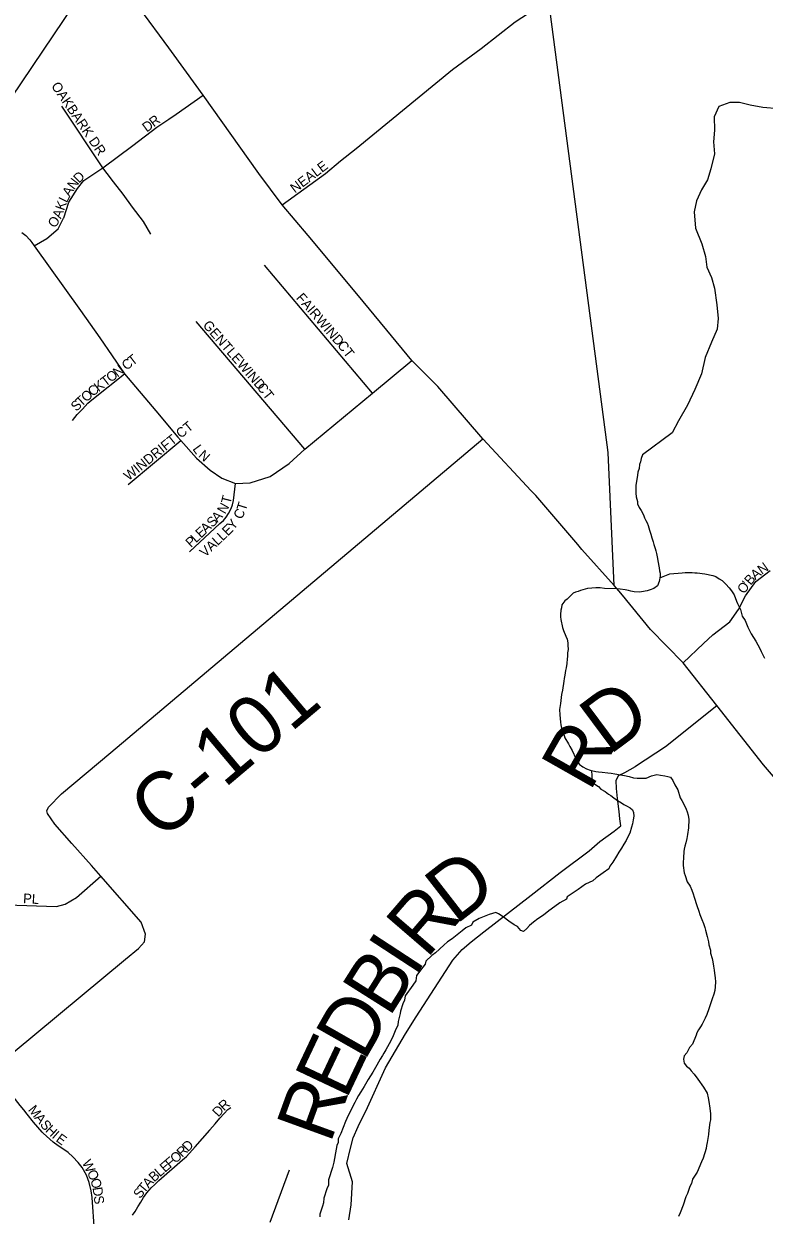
# Model space of a CAD drawing. Extents: x 1310247 to 1664935, y 235267 to 584339.
# Drawn here: x 1476466 to 1480270, y 456012 to 462134 of the extents above; entities that cross this region are included whole.
import ezdxf

# ---------------------------------------------------------------- set-up
doc = ezdxf.new("R2010")
doc.units = 0
for name, color, linetype in [('GM_X_Corporation', 7, 'Continuous'), ('GM_X_County_Road', 7, 'Continuous'), ('GM_X_County_Road_Text', 7, 'Continuous'), ('GM_X_Minor_River', 7, 'Continuous'), ('GM_X_State_Route', 7, 'Continuous'), ('GM_X_Township', 7, 'Continuous'), ('GM_X_Township_Road', 7, 'Continuous'), ('GM_X_Township_Road_Text', 7, 'Continuous'), ('GM_X_Township_Subdivision', 7, 'Continuous'), ('GM_X_Township_Subdivision_Text', 7, 'Continuous')]:
    doc.layers.add(name, color=color, linetype=linetype)

msp = doc.modelspace()

# ---------------------------------------------------------------- linework, layer by layer
at = {"layer": 'GM_X_Corporation'}
msp.add_lwpolyline([(1476833.9, 462398.9), (1476071.5, 461268.6), (1475466, 461139.9), (1474804.5, 461221.1), (1474752.5, 460478.1), (1474156.6, 460117.9), (1472459.8, 460481.2), (1472761.5, 461139.3), (1472731.3, 461151), (1472818.1, 461377.2), (1472821.5, 461435.1), (1471691.9, 461437), (1472034.1, 461874), (1471399.1, 462374.6)], dxfattribs=at)
at = {"layer": 'GM_X_County_Road'}
msp.add_lwpolyline([(1474648.5, 455407.3), (1475136.6, 455811.5), (1475310.7, 455954.9), (1475548.4, 456155), (1476052.6, 456553.5), (1476298.8, 456755.5), (1476988, 457328.2), (1477055.3, 457382.1), (1477085.6, 457416.9), (1477091.2, 457456.2), (1477069.9, 457518), (1476862.3, 457754), (1476813.1, 457810), (1476713.3, 457922.1), (1476625.3, 458021), (1476587.7, 458075.7), (1476584, 458089.8), (1476592.3, 458109.6), (1476659, 458177.1), (1476913.8, 458390.4), (1478824.3, 460001.2)], dxfattribs=at)
at = {"layer": 'GM_X_Minor_River'}
for points in [[(1480343.5, 461697.1), (1480263.5, 461704.8), (1480197.6, 461716.1), (1480143.8, 461729.3), (1480093.7, 461730.3), (1480037.1, 461709.4), (1480013.9, 461655.8), (1480014.4, 461587.6), (1480009.1, 461527.6), (1480015.8, 461465.3), (1479996.2, 461389.6), (1479978.9, 461331.8), (1479947.7, 461280.3), (1479922.5, 461224.7), (1479911.2, 461168.8), (1479917.5, 461084.5), (1479949.8, 461003.7), (1479968.5, 460939.2), (1479975.3, 460882.9), (1480000.2, 460830.3), (1480015.1, 460775.8), (1480027.3, 460689.4), (1480033.8, 460619.1), (1480028.7, 460565.1), (1479999.1, 460497.6), (1479967.4, 460420), (1479947.6, 460336.3), (1479913.8, 460254.8), (1479876, 460175.4), (1479830.1, 460094.2), (1479796.7, 460032.7), (1479645.4, 459919)], [(1479645.4, 459919), (1479638.9, 459901.2), (1479634.4, 459883.2), (1479630.1, 459869.3), (1479627.5, 459849.4), (1479621, 459829.5), (1479618.7, 459815.6), (1479611.3, 459761.7), (1479610.2, 459721.6), (1479611.8, 459703.6), (1479619.2, 459679.3), (1479618.9, 459667.3), (1479628.5, 459649), (1479638.1, 459632.8), (1479649.5, 459610.4), (1479655.2, 459596.3), (1479662.9, 459582), (1479668.6, 459569.9), (1479674.2, 459555.7), (1479681.6, 459531.5), (1479687.1, 459511.3), (1479692.7, 459493.1), (1479700.2, 459472.9), (1479703.8, 459458.8), (1479709.3, 459438.6), (1479713, 459426.5), (1479716.7, 459412.4), (1479722, 459386.2), (1479723.7, 459374.1), (1479730.8, 459337.9), (1479732.5, 459323.8), (1479736.2, 459311.7), (1479735.8, 459295.7), (1479731.1, 459267.8), (1479722.5, 459246), (1479704.1, 459232.4), (1479683.9, 459225), (1479669.7, 459221.3), (1479639.5, 459216.1), (1479627.4, 459214.4), (1479601.4, 459215.1), (1479585.4, 459219.5), (1479573.5, 459221.8), (1479555.5, 459226.3), (1479529.5, 459229), (1479513.5, 459231.4), (1479449.4, 459233.1), (1479427.4, 459235.7), (1479405.4, 459236.2), (1479385.3, 459234.8), (1479363.2, 459233.3), (1479326.8, 459222.3), (1479314.6, 459216.6), (1479300.5, 459213), (1479288.4, 459209.3), (1479278, 459197.5), (1479257.5, 459178), (1479245.2, 459168.3), (1479230.7, 459148.7), (1479228.3, 459132.7), (1479226, 459120.8), (1479223.4, 459098.8), (1479223.1, 459086.8), (1479224.7, 459072.7), (1479233.7, 459032.4), (1479239.3, 459016.2), (1479250.7, 458987.9), (1479258.3, 458971.7), (1479261.8, 458953.6), (1479261.5, 458941.5), (1479263, 458919.5), (1479260.5, 458901.5), (1479260, 458883.5), (1479257.7, 458871.5), (1479257.1, 458847.5), (1479252.5, 458825.6), (1479250.2, 458811.6), (1479245.6, 458787.7), (1479243.1, 458769.8), (1479240.7, 458755.8), (1479233.6, 458709.9), (1479229, 458688), (1479223.8, 458642.1), (1479219, 458610.2), (1479220.3, 458584.1), (1479221.8, 458564), (1479223.4, 458545.9), (1479225, 458531.9), (1479232.2, 458499.6), (1479241.7, 458477.4), (1479245.4, 458465.2), (1479264.7, 458434.7), (1479272.3, 458420.5), (1479283.8, 458400.1), (1479302.9, 458359.6), (1479314.5, 458343.3), (1479320.1, 458329.1), (1479337.9, 458316.6), (1479357.6, 458306.1), (1479375.5, 458299.6), (1479405.4, 458292.8)], [(1479734.5, 459288), (1479786.2, 459308.4), (1479848.5, 459312.8), (1479864.6, 459314.4), (1479900.7, 459315.4), (1479914.7, 459313.1), (1479926.7, 459312.8), (1479964.7, 459307.8), (1480006.6, 459298.6), (1480022.5, 459294.2), (1480038.2, 459281.8), (1480054.1, 459273.4), (1480073.7, 459254.8), (1480091.2, 459236.3), (1480102.9, 459220), (1480116.4, 459199.6), (1480127.6, 459167.3), (1480133.3, 459155.1), (1480148.6, 459124.7), (1480157.7, 459090.4), (1480173.2, 459067.9), (1480186.3, 459033.5), (1480203.5, 458999), (1480226.7, 458962.4), (1480247.7, 458923.8), (1480255.4, 458909.5), (1480272.6, 458875)], [(1479382.2, 458298.1), (1479386.1, 458243.2), (1479395.8, 458231), (1479419.5, 458214.3), (1479431.2, 458202), (1479452.9, 458189.4), (1479470.6, 458174.9), (1479482.5, 458168.6), (1479498.2, 458156.2), (1479515.9, 458143.7), (1479537.7, 458131.1), (1479549.5, 458122.8), (1479563.4, 458116.4), (1479581.2, 458105.9), (1479592.9, 458095.6), (1479598.6, 458081.4), (1479600.1, 458063.4), (1479597.6, 458043.4), (1479593.1, 458023.5), (1479588.6, 458005.6), (1479579.9, 457975.8), (1479571.4, 457960), (1479560.9, 457938.2), (1479548.3, 457918.5), (1479537.8, 457898.7), (1479523.2, 457877.1), (1479510.7, 457857.4), (1479491.8, 457825.8), (1479477.3, 457806.2), (1479472.9, 457792.3), (1479442.3, 457771), (1479407.6, 457745.9), (1479389.1, 457730.4), (1479352.6, 457713.3), (1479313.8, 457686.3), (1479258.7, 457647.6), (1479254.4, 457635.7), (1479219.8, 457616.6), (1479195.3, 457599.2), (1479164.6, 457576), (1479136, 457554.7), (1479107.4, 457535.4), (1479084.9, 457518), (1479064.4, 457500.5), (1479050, 457484.8), (1479033.5, 457469.2), (1479019.6, 457475.6), (1479002.1, 457496.1), (1478986.3, 457504.5), (1478958.7, 457523.3), (1478929.2, 457546.1), (1478905.5, 457560.7), (1478891.6, 457567.1), (1478857.3, 457558), (1478806.6, 457537.3), (1478774.1, 457518.1), (1478765.6, 457502.3), (1478737.2, 457489), (1478718.8, 457473.5), (1478667.6, 457432.8), (1478643.2, 457417.4), (1478624.7, 457399.8), (1478581.5, 457360.9), (1478563.2, 457347.4), (1478532.3, 457318.1), (1478527.9, 457302.2), (1478515.5, 457286.5), (1478484.3, 457243.3), (1478479.6, 457217.3), (1478465, 457193.7), (1478425.5, 457138.6), (1478422.9, 457116.7), (1478414.4, 457098.9), (1478401.5, 457061.1), (1478399.1, 457049.2), (1478390.1, 457007.4), (1478387.6, 456989.4), (1478374.8, 456959.7), (1478359.9, 456926), (1478343, 456892.4), (1478326.2, 456862.8), (1478315.7, 456845.1), (1478309.4, 456833.2), (1478296.9, 456813.5), (1478280.1, 456783.9), (1478259.1, 456746.4), (1478236.1, 456708.9), (1478215.1, 456673.4), (1478198.4, 456645.8), (1478185.9, 456628.1), (1478175.4, 456608.4), (1478166.9, 456590.5), (1478154.3, 456568.8), (1478145.8, 456551), (1478133.1, 456525.3), (1478118.3, 456493.7), (1478094.7, 456432.2), (1478081.9, 456404.5)], [(1479405.4, 458292.8), (1479419.4, 458290.4), (1479437.4, 458288), (1479467.4, 458285.2), (1479483.4, 458282.8), (1479503.4, 458280.2), (1479531.3, 458275.5), (1479553.3, 458270.9), (1479577.2, 458266.3), (1479599.1, 458259.7), (1479617.1, 458257.2), (1479643.2, 458258.5), (1479663.3, 458258), (1479691.6, 458269.3), (1479705.7, 458272.9), (1479717.9, 458276.6), (1479737.9, 458274.1), (1479759.8, 458269.5), (1479775.8, 458267.1), (1479789.7, 458262.7), (1479801.3, 458246.4), (1479810.8, 458224.1), (1479826.2, 458197.7), (1479839.2, 458157.3), (1479846.8, 458143), (1479860.2, 458116.6), (1479869.8, 458098.4), (1479875.4, 458084.2), (1479879, 458068.1), (1479882.5, 458046), (1479881.3, 458001.9), (1479876.5, 457968), (1479872, 457948.1), (1479867.4, 457926.2), (1479862.9, 457908.3), (1479858.5, 457892.4), (1479858.2, 457880.3), (1479855.4, 457848.4), (1479854.8, 457824.3), (1479854.4, 457808.3), (1479859.5, 457772.1), (1479865.1, 457758), (1479874.3, 457725.7), (1479889.8, 457703.2), (1479899.3, 457683), (1479904.8, 457662.8), (1479910.4, 457646.6), (1479923.4, 457604.2), (1479934.6, 457573.9), (1479940.2, 457557.7), (1479949.6, 457531.4), (1479959.1, 457511.1), (1479964.6, 457491), (1479968.2, 457476.9), (1479977.5, 457444.6), (1479984.8, 457416.3), (1479986.4, 457402.3), (1479993.7, 457374), (1479995.3, 457358), (1480002.7, 457331.7), (1480006.2, 457313.6), (1480009.7, 457291.5), (1480013.2, 457271.4), (1480014.8, 457255.3), (1480018.1, 457231.2), (1480019.6, 457211.1), (1480019, 457185.1), (1480016.5, 457167.1), (1480012, 457147.2), (1480003.4, 457123.4), (1479986, 457071.8), (1479975.3, 457044), (1479966.8, 457024.2), (1479958.3, 457008.4), (1479952, 456994.5), (1479943.6, 456980.7), (1479933.2, 456965), (1479924.7, 456949.2), (1479920.4, 456937.3), (1479901.2, 456891.7), (1479886.7, 456874.1), (1479872, 456846.4), (1479859.6, 456830.7), (1479855.1, 456814.8), (1479858.6, 456792.7), (1479870.3, 456778.3), (1479884, 456768), (1479895.7, 456753.6), (1479911.3, 456737.2), (1479928.7, 456710.7), (1479957.7, 456669.9), (1479977, 456639.3), (1479982.4, 456615.2), (1479986, 456597), (1479991.1, 456562.8), (1479992.7, 456546.8), (1479994.4, 456534.7), (1479993.6, 456502.7), (1479991.2, 456488.7), (1479986.2, 456448.8), (1479983.6, 456426.8)], [(1478081.9, 456404.5), (1478081.5, 456386.5), (1478075, 456370.6), (1478070.5, 456350.7), (1478058.8, 456284.9), (1478052.1, 456257), (1478032.4, 456193.5), (1478031.8, 456167.4), (1478023.2, 456147.6), (1478008, 456100), (1478005.4, 456076), (1478000.9, 456058.1), (1477987.9, 456018.3), (1477987.5, 456004.3)], [(1479983.6, 456426.8), (1479978.9, 456396.9), (1479976.6, 456385), (1479974.2, 456371), (1479971.8, 456355), (1479956.5, 456305.4), (1479948, 456285.6), (1479926.6, 456234), (1479901.6, 456196.6), (1479897, 456174.7), (1479888.6, 456158.9), (1479875.7, 456123.2), (1479867.2, 456107.4), (1479854.1, 456063.7), (1479839, 456024), (1479830.6, 456006.2)]]:
    msp.add_lwpolyline(points, dxfattribs=at)
at = {"layer": 'GM_X_State_Route'}
for points in [[(1479073.4, 459734.5), (1478824.3, 460001.2), (1478593.7, 460270), (1478460.3, 460403.5), (1478330.7, 460560.5), (1478177.1, 460746.4), (1477926.5, 461047.2), (1477792.9, 461203.4), (1477674.5, 461365.4), (1477388.1, 461766.9), (1477302.3, 461885), (1477210.4, 462010.7), (1477061.4, 462213.4), (1476934.2, 462402.5), (1476823.2, 462537.6)], [(1479312.4, 459458.9), (1479096.5, 459709.7), (1479073.4, 459734.5)], [(1480453.6, 458108.4), (1480267.5, 458326.1), (1480027.5, 458631.2), (1479853.2, 458850.8), (1479685.6, 459022), (1479541.6, 459198.4), (1479523.5, 459220.5), (1479498.9, 459248.1), (1479334.1, 459433.6), (1479312.4, 459458.9)]]:
    msp.add_lwpolyline(points, dxfattribs=at)
at = {"layer": 'GM_X_Township'}
msp.add_lwpolyline([(1480453.6, 458108.4), (1480267.6, 458326.1), (1480027.5, 458631.2), (1479853.2, 458850.8), (1479685.6, 459022), (1479541.6, 459198.4), (1479523.5, 459220.5), (1479499, 459248.1), (1479467.8, 459931), (1479163.1, 462249.6)], dxfattribs=at)
msp.add_lwpolyline([(1480453.6, 458108.4), (1480267.6, 458326.1), (1480027.5, 458631.2), (1479853.2, 458850.8), (1479685.6, 459022), (1479541.6, 459198.4), (1479523.5, 459220.5), (1479499, 459248.1), (1479467.8, 459931), (1479163.1, 462249.6)], dxfattribs=at)
at = {"layer": 'GM_X_Township_Road'}
for points in [[(1479608.9, 458318.5), (1479609.6, 458319), (1479762.4, 458419.8), (1480027.5, 458631.2)], [(1478205.1, 456511), (1478223.2, 456547.2), (1478324, 456770), (1478426.5, 456944), (1478481.8, 457031.8), (1478670.4, 457322.9), (1478719.2, 457377.4), (1478763.9, 457416.4), (1478829.8, 457467.7), (1479072.9, 457656.3), (1479222.5, 457773.4), (1479370.5, 457884), (1479426.6, 457932.7), (1479499, 457984.8), (1479534, 458013.2), (1479528.3, 458049), (1479525, 458086.4), (1479516.9, 458153.1), (1479512, 458205.1), (1479510.4, 458245.8), (1479521.8, 458271.8), (1479554.3, 458286.5), (1479608.9, 458318.5)], [(1478135.5, 455987.9), (1478148.7, 456065.8), (1478154.7, 456183.8), (1478126.5, 456278.1), (1478145.2, 456356.1), (1478159, 456409), (1478183.4, 456467.5), (1478205.1, 456511)]]:
    msp.add_lwpolyline(points, dxfattribs=at)
at = {"layer": 'GM_X_Township_Subdivision'}
for points in [[(1477792.9, 461203.4), (1478015.9, 461364.6), (1478092.8, 461429.5), (1478173.8, 461494.2), (1478669.3, 461899.6), (1478816.5, 462007.6), (1478991.6, 462144.8), (1479059.1, 462189.2), (1479093.5, 462214.2), (1479163.1, 462249.6), (1479185.9, 462261.2), (1479200.9, 462270.1)], [(1477210.5, 461643.5), (1477249.1, 461669.9), (1477388.1, 461766.9)], [(1477118.1, 461052.8), (1477081.2, 461118.3), (1477024.3, 461192.7), (1476975.9, 461259.5), (1476927.4, 461321.4), (1476894.8, 461364.9), (1476872.7, 461394), (1476661.7, 461711)], [(1476671.8, 461137.9), (1476698, 461217.9), (1476741.5, 461288), (1476775.3, 461329.1), (1476872.7, 461394), (1477026.7, 461508), (1477150, 461602.2), (1477210.5, 461643.5)], [(1476519.1, 460993.1), (1476584.8, 461031.4), (1476642.4, 461080.1), (1476670.8, 461135), (1476671.8, 461137.9)], [(1476456.4, 461061.2), (1476476.1, 461046), (1476497.6, 461024.1), (1476507.9, 461010.8), (1476519.1, 460993.1), (1476757.4, 460660.8), (1476857.5, 460521.1), (1476983.2, 460335.7), (1477145.1, 460144.7), (1477257.8, 460010.1), (1477273.3, 459992.5), (1477354, 459901.6), (1477423.1, 459840.2), (1477482.7, 459798.8), (1477553.6, 459772.5), (1477628.6, 459774.9), (1477732.5, 459808.8), (1477829.2, 459874), (1477910.8, 459948.2), (1478258.1, 460236.7), (1478460.3, 460403.5)], [(1478258.1, 460236.7), (1477702.8, 460894.1)], [(1477910.8, 459948.2), (1477351.5, 460603.7)], [(1476716.8, 460096.3), (1476739.4, 460127.2), (1476767, 460154.8), (1476795.4, 460184.1), (1476816.2, 460202.4), (1476983.2, 460335.7)], [(1477001.9, 459766.1), (1477273.3, 459992.5)], [(1477317.5, 459421.1), (1477473.3, 459566.3), (1477491.3, 459582.2), (1477505.1, 459599.5), (1477517.4, 459617.7), (1477531.2, 459643.4), (1477538.6, 459662.6), (1477542.8, 459684.2), (1477553.6, 459772.5)], [(1479853.2, 458850.8), (1479958.8, 458949.1), (1480007.1, 458993.7), (1480093.6, 459062), (1480139.1, 459124), (1480173.7, 459195), (1480226.6, 459267.8), (1480301.2, 459324.3)], [(1476213.9, 457509.5), (1476276.3, 457563.3), (1476343, 457600.9), (1476379.6, 457607.4), (1476633.6, 457597.7), (1476678.7, 457610.6), (1476736.8, 457644), (1476862.3, 457754)], [(1476828.5, 455932.7), (1476816.5, 456103.4), (1476812.4, 456138.2), (1476802.4, 456180.1), (1476787.9, 456217.4), (1476765.1, 456257.4), (1476745.1, 456283.8), (1476718.7, 456312.9), (1476694.2, 456334.7), (1476667.3, 456354.1), (1476643.2, 456368.4), (1476617.7, 456387.5), (1476565.9, 456433.9), (1476560.8, 456439.7), (1476516.2, 456489.9), (1476483, 456531.3), (1476465.6, 456552.9), (1476447.4, 456576.1), (1476342.4, 456708.3), (1476341.1, 456709.8), (1476298.8, 456755.5)], [(1477024.4, 456011.8), (1477038, 456030.9), (1477052.7, 456055), (1477067.2, 456080), (1477081.7, 456102.8), (1477099, 456126.4), (1477120.8, 456152.8), (1477139, 456170.1), (1477159.6, 456189.7), (1477282.2, 456296.8), (1477302.8, 456313.8), (1477347.3, 456362.9), (1477421.2, 456449.4), (1477421.8, 456450.1), (1477449.4, 456481.7), (1477473.9, 456510.5), (1477495.2, 456535.5), (1477514.5, 456555), (1477530.3, 456565.4)], [(1477732.5, 455976.7), (1477830.6, 456245.1)]]:
    msp.add_lwpolyline(points, dxfattribs=at)

# ---------------------------------------------------------------- texts
at = {"layer": 'GM_X_County_Road_Text'}
msp.add_text('C-101', height=300, rotation=40.15197, dxfattribs=at).set_placement((1477173.2, 457929.7))
at = {"layer": 'GM_X_Township_Road_Text'}
for s, rotation, p in [('D', 36.62729, (1479473.2, 458372.6)), ('R', 60.45068, (1479373.4, 458182.8)), ('D', 37.836, (1478684.4, 457501.2)), ('R', 49.25943, (1478535, 457325.4)), ('I', 56.82953, (1478473.9, 457230.6)), ('B', 57.71619, (1478343, 457023.3)), ('D', 60.37078, (1478214.3, 456797)), ('E', 64.71721, (1478121.3, 456599.4)), ('R', 70.03323, (1478040, 456374.6))]:
    msp.add_text(s, height=300, rotation=rotation, dxfattribs=at).set_placement(p)
at = {"layer": 'GM_X_Township_Subdivision_Text'}
for s, rotation, p in [('OAKBARK DR', 304.21674, (1476604.8, 461814.6)), ('R', 37.52079, (1477134, 461601.6)), ('D', 36.24913, (1477097.6, 461574.9)), ('NEALE', 37.11767, (1477858.7, 461262.2)), ('N', 53.10825, (1476724.3, 461278.4)), ('D', 43.97973, (1476749.4, 461312.1)), ('A', 58.52277, (1476702.1, 461242)), ('K', 70.42487, (1476672.9, 461171.4)), ('L', 63.64267, (1476687, 461211.4)), ('A', 69.20033, (1476656.8, 461129.2)), ('O', 55.78863, (1476626.2, 461081.5)), ('FAIRWIND', 310.87468, (1477862.5, 460724.2)), ('GENTLEWIND', 311.06856, (1477382.9, 460583.5)), ('CT', 308.16137, (1478074, 460481.9)), ('T', 37.65689, (1477024.3, 460375.2)), ('N', 37.66689, (1476947.7, 460316.1)), ('C', 37.66629, (1476993, 460351)), ('K', 37.66987, (1476850.2, 460240.8)), ('T', 37.65689, (1476885, 460267.7)), ('O', 37.66689, (1476912.9, 460289.2)), ('O', 41.58272, (1476786.8, 460187.7)), ('C', 38.20087, (1476819.2, 460216.4)), ('CT', 308.15171, (1477660.4, 460266.3)), ('S', 43.18353, (1476735.8, 460139.7)), ('T', 43.16484, (1476761.4, 460163.8)), ('WINDRIFT CT', 39.06236, (1477004.7, 459783.8)), ('L', 306.05551, (1477330.9, 459948.9)), ('N', 318.54929, (1477359.4, 459911.8)), ('T', 75.85157, (1477526.9, 459663.8)), ('T', 72.64321, (1477605.8, 459627.5)), ('A', 46.36914, (1477461.4, 459569.4)), ('N', 60.44396, (1477499.8, 459612)), ('C', 63.12771, (1477584.5, 459583.8)), ('A', 43.51614, (1477402.1, 459512.9)), ('S', 43.49256, (1477434, 459543.2)), ('E', 44.42612, (1477514.1, 459499.4)), ('Y', 51.66814, (1477543.8, 459529.2)), ('P', 43.51238, (1477325.4, 459440.2)), ('L', 43.50156, (1477351, 459464.4)), ('E', 43.51916, (1477376.5, 459488.7)), ('L', 42.96599, (1477461.6, 459450.4)), ('L', 43.12628, (1477487.5, 459474.5)), ('V', 42.94411, (1477397.2, 459390.4)), ('A', 42.97695, (1477429.5, 459420.4)), ('A', 39.24018, (1480225, 459274.6)), ('N', 35.59356, (1480258.4, 459301.9)), ('O', 52.87654, (1480166.7, 459201.3)), ("'", 52.85331, (1480193.2, 459236.4)), ('B', 49.05625, (1480200.6, 459246.2)), ('PL', 356.41176, (1476461.2, 457616.1)), ('M', 308.7793, (1476485.7, 456552.7)), ('D', 47.04099, (1477465.6, 456513.5)), ('R', 42.61191, (1477494.8, 456545)), ('A', 308.80128, (1476518.7, 456511.5)), ('S', 308.88186, (1476546.4, 456477.1)), ('H', 316.76832, (1476573.5, 456444.2)), ('I', 318.84134, (1476607.1, 456412.8)), ('E', 323.71088, (1476627.3, 456395.4)), ('D', 45.55666, (1477309.2, 456335.2)), ('F', 40.64871, (1477217.8, 456252.3)), ('O', 41.43232, (1477245.1, 456275.7)), ('R', 44.36704, (1477280.1, 456306.7)), ('W', 296.00114, (1476763.8, 456282.8)), ('L', 41.05481, (1477164.6, 456206.3)), ('E', 40.64871, (1477191.1, 456229.4)), ('O', 296.0009, (1476788.9, 456231.4)), ('O', 285.71719, (1476807.3, 456194.1)), ('A', 46.77784, (1477106.6, 456148.1)), ('B', 43.0937, (1477136.1, 456179.6)), ('D', 278.35572, (1476818.9, 456153.4)), ('S', 53.17927, (1477064, 456093.9)), ('T', 50.41834, (1477084.7, 456121.6)), ('S', 276.9285, (1476825.2, 456110.2))]:
    msp.add_text(s, height=50, rotation=rotation, dxfattribs=at).set_placement(p)

doc.saveas('drawing.dxf')
